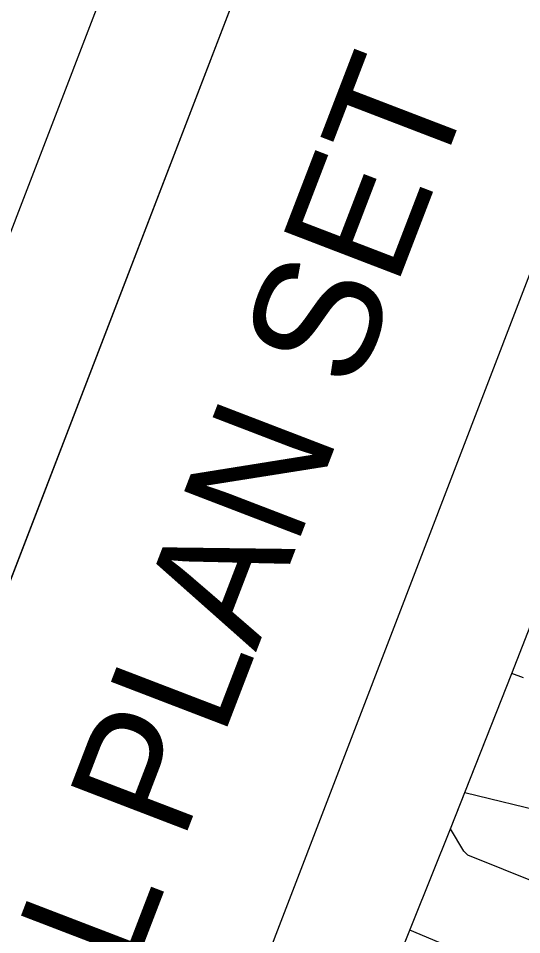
# Model space of a CAD drawing. Extents: x 1015221 to 1064345, y 619216 to 647967.
# Drawn here: x 1021098 to 1021501, y 646285 to 647019 of the extents above; entities that cross this region are included whole.
import ezdxf

# ---------------------------------------------------------------- set-up
doc = ezdxf.new("R2010")
doc.units = 0
for name, color, linetype in [('Old_Level_20', 7, 'Continuous'), ('Prop DSN Text', 7, 'Continuous'), ('Sheet Title CELL', 7, 'Continuous')]:
    doc.layers.add(name, color=color, linetype=linetype)

msp = doc.modelspace()

# ---------------------------------------------------------------- linework, layer by layer
at = {"layer": 'Old_Level_20'}
msp.add_line((1021499.89, 646251.86), (1021411.73, 646288.92), dxfattribs=at)
for points in [[(1021298.31, 646009.03), (1021384.53, 646220.96), (1021444.16, 646369.96), (1021493.43, 646494.55), (1021559.28, 646663.55), (1021579.63, 646717.71), (1021614.72, 646806.47), (1021631.74, 646850.4), (1021656.65, 646917.57)], [(1021455.69, 646398.98), (1021493.39, 646494.43)], [(1021502.63, 646491.05), (1021493.43, 646494.55)], [(1021444.16, 646369.96), (1021455.69, 646398.98)], [(1021455.69, 646398.98), (1021523.82, 646382.46), (1021527.99, 646379.43), (1021535.24, 646367.07)], [(1021542.42, 646314.99), (1021458.17, 646348.84), (1021454.93, 646352.1), (1021444.16, 646369.96)]]:
    msp.add_lwpolyline(points, dxfattribs=at)
at = {"layer": 'Sheet Title CELL'}
for points in [[(1021088.47, 646560.26), (1021351.57, 647245.05), (1020231.4, 647675.43)], [(1020562.55, 645191.41), (1021351.57, 647245.05), (1021258.32, 647280.88), (1020469.21, 645227.28)]]:
    msp.add_lwpolyline(points, dxfattribs=at)
msp.add_lwpolyline([(1020562.55, 645191.41), (1021351.57, 647245.05), (1021631.61, 647137.46), (1020842.6, 645083.82)], close=True, dxfattribs=at)

# ---------------------------------------------------------------- texts
at = {"layer": 'Prop DSN Text'}
msp.add_text('ROADWAY FINAL PLAN SET', height=100, rotation=68.98302, dxfattribs=at).set_placement((1020819.45, 645290.39))

doc.saveas('drawing.dxf')
